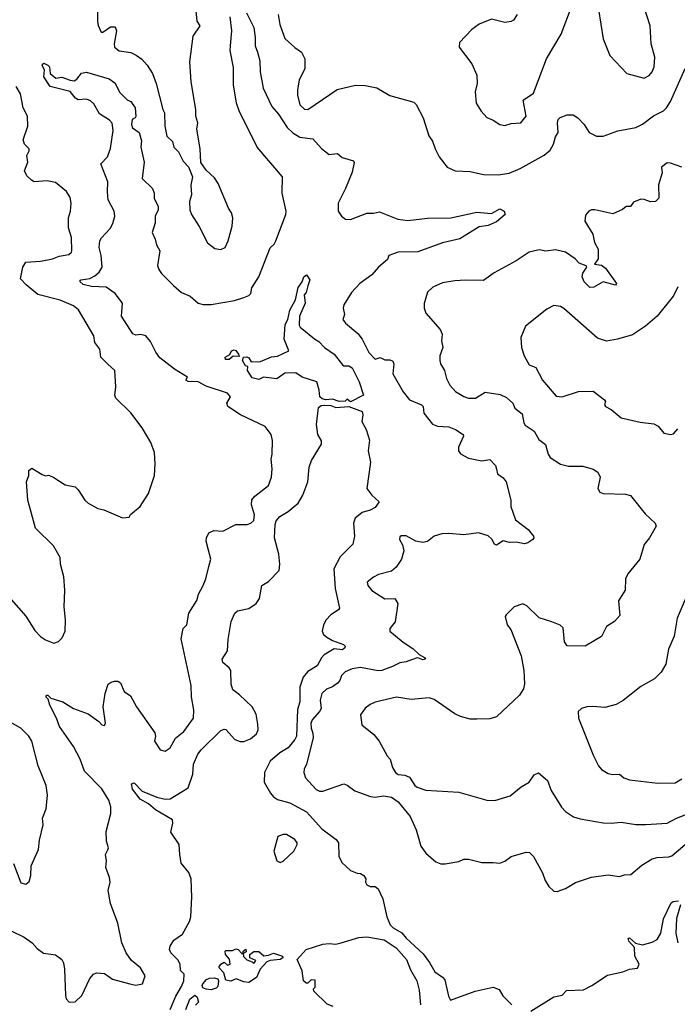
# Model space of a CAD drawing. Extents: x 1771496 to 1971148, y 471553 to 643630.
# Tile 391 of 656: x 1887467 to 1891478, y 552531 to 558533. Entities that reach past the tile are written whole.
import ezdxf

# ---------------------------------------------------------------- set-up
doc = ezdxf.new("R2010")
doc.units = 0

msp = doc.modelspace()

# ---------------------------------------------------------------- linework, layer by layer
at = {"layer": '0CON10XD'}
for points in [[(1887944.3, 558654.3), (1887942.2, 558525), (1887946.8, 558496.8), (1887965, 558457.5), (1887975, 558456.2), (1888020.3, 558489.7), (1888049.1, 558489.1), (1888057.8, 558465), (1888043.1, 558385), (1888046, 558365), (1888075, 558343.3), (1888145, 558332.5), (1888177.4, 558317.4), (1888211.7, 558291.7), (1888245, 558255.6), (1888276.7, 558205), (1888300.5, 558145), (1888339.4, 557985), (1888351.1, 557965), (1888351.8, 557885), (1888365, 557822.9), (1888400.2, 557790.2), (1888407.9, 557755), (1888436.8, 557726.8), (1888465, 557670), (1888496.6, 557636.6), (1888520.8, 557575), (1888510.9, 557525), (1888515.6, 557465), (1888502.2, 557425), (1888504.5, 557375), (1888515, 557346.2), (1888561.8, 557271.8), (1888612.5, 557172.5), (1888657.6, 557137.6), (1888695, 557132.9), (1888720, 557145), (1888739.4, 557185), (1888762.7, 557275), (1888766.7, 557325), (1888760, 557355), (1888740.6, 557385), (1888678.1, 557535), (1888655, 557570), (1888603.8, 557615), (1888571.7, 557661.7), (1888568, 557745), (1888548.1, 557865), (1888553.1, 557905), (1888541.4, 557945), (1888541.4, 557985), (1888512.9, 558155), (1888505.8, 558275.8), (1888525, 558432.5), (1888568.8, 558495), (1888550, 558525), (1888543, 558587)], [(1890997.1, 558595), (1891025.7, 558415.7), (1891065.8, 558315), (1891170, 558205), (1891275, 558177.5), (1891305, 558192), (1891325, 558216.2), (1891336.9, 558245), (1891339.5, 558305), (1891318.1, 558385), (1891312.5, 558495), (1891272.5, 558615)], [(1887415, 552978.9), (1887495, 552940.3), (1887544.4, 552905), (1887575, 552871.4), (1887612.6, 552842.6), (1887685, 552832), (1887724.3, 552804.3), (1887734.2, 552784.2), (1887740.8, 552745), (1887746.2, 552585), (1887750, 552565), (1887770, 552545), (1887805, 552546.7), (1887845.7, 552584.3), (1887895, 552687.5), (1887917.5, 552715), (1887935, 552723.3), (1887985, 552718.8), (1888034.1, 552684.1), (1888140, 552655), (1888175, 552648.8), (1888216.7, 552655), (1888232.5, 552705), (1888203.9, 552753.9), (1888148.8, 552798.8), (1888116, 552845), (1888090.8, 552905), (1888065.8, 553025), (1888021.2, 553145), (1888006.7, 553225), (1888018.8, 553275), (1888016, 553305), (1887993.3, 553365), (1887996.7, 553405), (1887990, 553445), (1888005, 553472.5), (1888010, 553485), (1887996.2, 553525), (1887995.8, 553585), (1888022.5, 553695), (1888022.5, 553735), (1888012, 553775), (1887968.6, 553845), (1887862.8, 553952.8), (1887835.5, 554025), (1887795, 554102), (1887709.6, 554225), (1887692.9, 554275), (1887651.1, 554355), (1887641.7, 554391.7), (1887627.5, 554405), (1887632.5, 554415), (1887640, 554415), (1887657.5, 554397.5), (1887731.2, 554375), (1887795, 554334), (1887885, 554302), (1887950, 554255), (1887967.5, 554235), (1887985, 554230), (1887990, 554245), (1887976, 554345), (1887989.4, 554425), (1888007.7, 554482.3), (1888024.3, 554495.7), (1888045, 554501.2), (1888065, 554501.2), (1888081.7, 554491.7), (1888105, 554437.5), (1888142.5, 554412.5), (1888180, 554345), (1888292, 554185), (1888296.2, 554165), (1888290, 554135), (1888325, 554082.5), (1888355, 554073.3), (1888385, 554093.8), (1888417, 554153), (1888468, 554195), (1888526.7, 554275), (1888529.4, 554325), (1888514.4, 554405), (1888512.5, 554475), (1888451.7, 554758.3), (1888465, 554822.5), (1888485.8, 554845), (1888498.6, 554915), (1888547.2, 554992.8), (1888558, 555032), (1888586.9, 555085), (1888602.9, 555125), (1888620.6, 555199.4), (1888633.1, 555245), (1888604.4, 555355), (1888605.8, 555375), (1888620, 555405), (1888651.2, 555418.8), (1888705.6, 555414.4), (1888785, 555456.2), (1888855, 555455.8), (1888876.4, 555463.6), (1888895, 555480), (1888900, 555515), (1888880.4, 555575), (1888883.9, 555606.1), (1888900.7, 555629.3), (1888985, 555693.3), (1889002.5, 555745), (1889006.7, 555795), (1889000, 555855), (1889007.5, 555885), (1889008.8, 555968.8), (1889001.2, 556005), (1888965, 556053.8), (1888813.6, 556123.6), (1888737.5, 556175), (1888730, 556195), (1888752.9, 556235), (1888735, 556256.9), (1888605, 556299.7), (1888555, 556324.6), (1888495, 556328), (1888480, 556335), (1888490, 556355), (1888412, 556402), (1888321.9, 556471.9), (1888296.7, 556506.7), (1888265, 556570.6), (1888237.1, 556605), (1888205, 556614.5), (1888175, 556609.5), (1888158.4, 556618.4), (1888088.1, 556725), (1888094.7, 556805), (1888050.4, 556865), (1887995, 556902.5), (1887905, 556906.1), (1887855, 556918.9), (1887836.7, 556935), (1887836, 556945), (1887842.2, 556947.8), (1887895, 556955.8), (1887925, 556971.8), (1887952.9, 556995), (1887969.7, 557025), (1887964.4, 557095.6), (1887953.1, 557145), (1887956.6, 557185), (1887966.6, 557203.4), (1888019.5, 557260.5), (1888035, 557290), (1888047.8, 557335), (1888043.5, 557365), (1888007.2, 557435), (1888003.1, 557483.1), (1888005.5, 557545.5), (1887962.5, 557655), (1888003.8, 557696.2), (1888022.2, 557747.8), (1888037.1, 557857.1), (1888032.2, 557902.2), (1888015, 557920.4), (1887955, 557959.6), (1887919.2, 558019.2), (1887898.5, 558038.5), (1887875, 558047.6), (1887825, 558044.4), (1887807.8, 558055), (1887775, 558094.7), (1887652.9, 558125), (1887615, 558184.4), (1887617.8, 558225), (1887604.7, 558255.3), (1887615, 558267.1), (1887640, 558255), (1887648.8, 558245), (1887654.3, 558205), (1887687, 558177), (1887725, 558183.3), (1887775, 558163.8), (1887799.3, 558160.7), (1887815, 558170), (1887845, 558207.5), (1887875, 558213.3), (1888013.4, 558173.4), (1888048.3, 558148.3), (1888078.6, 558088.6), (1888123.3, 558045), (1888145, 558034), (1888171.9, 557995), (1888176.2, 557943.8), (1888172, 557935), (1888153.8, 557925), (1888148.7, 557895), (1888154.8, 557874.8), (1888195.9, 557845.9), (1888211.1, 557795), (1888205.6, 557755), (1888226.7, 557665), (1888214.4, 557564.4), (1888278, 557505), (1888287.5, 557475), (1888288, 557445), (1888311.5, 557395), (1888311.5, 557375), (1888294.6, 557335), (1888294.5, 557295), (1888274.5, 557235), (1888294.4, 557195), (1888301.4, 557161.4), (1888322, 557125), (1888308.1, 557035), (1888315, 557010), (1888331.9, 556985), (1888405, 556912), (1888455, 556870.8), (1888507.6, 556847.6), (1888556.7, 556805), (1888587.2, 556797.2), (1888635, 556796.4), (1888777.7, 556822.3), (1888835, 556838.9), (1888865, 556852.5), (1888876, 556864), (1888882.2, 556897.8), (1888926.2, 556965), (1888995, 557142.5), (1889018.8, 557165), (1889028.8, 557185), (1889090, 557345), (1889092.9, 557365), (1889067.5, 557475), (1889070, 557575), (1888915.9, 557755), (1888805, 557976.9), (1888789.7, 558025), (1888771.3, 558135), (1888770.8, 558240.8), (1888750.6, 558345), (1888753.1, 558373.1), (1888761.7, 558465), (1888750.4, 558550.4)], [(1888849.6, 558575), (1888895.4, 558485), (1888903.8, 558425), (1888903.4, 558373.4), (1888916.9, 558335), (1888931.8, 558281.8), (1888934.7, 558215), (1888952.8, 558115), (1889004.8, 558004.8), (1889045, 557956.4), (1889098.8, 557875), (1889132.7, 557842.7), (1889175, 557816.9), (1889255, 557806.4), (1889307.7, 557747.7), (1889355, 557711.9), (1889405, 557716.7), (1889433.4, 557693.4), (1889503.3, 557673.3), (1889507, 557663), (1889495.5, 557604.5), (1889454.7, 557505), (1889408.8, 557415), (1889409.7, 557365), (1889429.7, 557335), (1889455, 557316.6), (1889485, 557315.3), (1889585, 557354.7), (1889625, 557353.8), (1889660.9, 557360.9), (1889772.5, 557317.5)], [(1889043.5, 558565), (1889054.6, 558504.6), (1889085, 558417.5), (1889145, 558363.3), (1889185.9, 558335.9), (1889206.2, 558295), (1889206.1, 558236.1), (1889172.5, 558165), (1889161.4, 558105), (1889162.3, 558072.3), (1889176.7, 558015), (1889205, 557986.7), (1889225, 557986), (1889403.1, 558106.9)], [(1890500, 558565), (1890479.3, 558530.7), (1890465, 558522.5), (1890425, 558516), (1890345, 558535.8), (1890270, 558505), (1890225, 558473.3), (1890150, 558395), (1890147.5, 558365), (1890223.8, 558265), (1890255.8, 558195), (1890257.1, 558145), (1890244.2, 558094.2), (1890250, 558025), (1890281.2, 557975), (1890315, 557936.7), (1890355, 557920), (1890395, 557894), (1890425, 557888.8), (1890465, 557900), (1890523.9, 557903.9), (1890556.4, 557945), (1890537, 558043), (1890600, 558085), (1890680.6, 558295), (1890768.6, 558445), (1890825.6, 558594.4)], [(1889403.1, 558106.9), (1889515, 558134), (1889575, 558132.9), (1889645, 558117.1), (1889725, 558070.8), (1889870.7, 558030.7), (1889885.7, 558015.7), (1889927.1, 557935), (1889962, 557825), (1889985, 557792.5), (1890000, 557745), (1890025, 557696.7), (1890075, 557633.8), (1890122.7, 557612.7), (1890215, 557608.6), (1890295, 557590), (1890385, 557588.2), (1890452, 557598), (1890518.8, 557625), (1890665, 557706.5), (1890701.5, 557738.5), (1890721.8, 557775), (1890735, 557820), (1890751.4, 557845), (1890747.9, 557905), (1890751.5, 557925), (1890764.1, 557935.9), (1890805, 557953.9), (1890842.1, 557952.1), (1890870, 557935), (1890910, 557895), (1890940, 557845), (1890985, 557823.5), (1891025, 557823.8), (1891115, 557854.6), (1891223.7, 557876.3), (1891265, 557896.9), (1891332.4, 557947.6), (1891392.7, 557977.3), (1891411.1, 557995), (1891435.5, 558035), (1891525.5, 558235)], [(1887415, 554998.8), (1887505, 554896.2), (1887559.7, 554809.7), (1887595, 554773.3), (1887625, 554752.5), (1887675, 554732.5), (1887705, 554742.5), (1887727.5, 554765), (1887743.8, 554805), (1887747.5, 554875), (1887739.2, 554955), (1887742.5, 555055), (1887737.3, 555137.3), (1887716.2, 555215), (1887714, 555254), (1887673.8, 555325), (1887564.4, 555434.4), (1887527.3, 555567.3), (1887516.4, 555603.6), (1887508.8, 555715), (1887522.5, 555755), (1887524, 555786), (1887541.2, 555798.8), (1887605, 555760), (1887625, 555753.3), (1887645, 555757.5), (1887675, 555742.5), (1887745, 555696.7), (1887805, 555686.2), (1887825, 555666.2), (1887865, 555603.3), (1887885, 555586.7), (1887945, 555553.3), (1887980, 555545), (1888095, 555497.5), (1888135, 555500), (1888143.6, 555516.4), (1888202.5, 555565), (1888253.3, 555645), (1888288.8, 555755), (1888294, 555825), (1888290, 555895), (1888266.4, 555956.4), (1888214.5, 556044.5), (1888145, 556136), (1888054.3, 556225), (1888048.6, 556245), (1888054.2, 556295), (1888047.5, 556395), (1888005, 556434.2), (1887963.3, 556475), (1887955.8, 556525), (1887925.8, 556565), (1887919.2, 556605), (1887825.8, 556765), (1887795, 556788.1), (1887715, 556824.3), (1887578.6, 556858.6), (1887506.6, 556916.6), (1887472.6, 556952.6), (1887486.2, 557025), (1887505, 557054), (1887595, 557061.1), (1887666.7, 557075), (1887708.9, 557091.1), (1887767.8, 557102.2), (1887783.3, 557115), (1887786, 557125), (1887784.2, 557205), (1887764.2, 557265), (1887765.9, 557325.9), (1887777.5, 557365), (1887782, 557415), (1887775, 557450), (1887753.8, 557485), (1887685, 557540.8), (1887635, 557551.4), (1887555, 557544.6), (1887538.6, 557555), (1887510.8, 557580.8), (1887497.6, 557612.4), (1887517.5, 557665), (1887511.2, 557705), (1887526.2, 557733.8), (1887525.5, 557745.5), (1887497.5, 557775), (1887489.7, 557799.7), (1887516.5, 557885), (1887514.4, 557944.4), (1887488, 557995), (1887471.7, 558081.7), (1887446.7, 558125)], [(1891505, 557634.3), (1891435, 557658.6), (1891415, 557660), (1891382, 557635), (1891385, 557600), (1891362.7, 557527.3), (1891364.2, 557445), (1891345.5, 557424.5), (1891315, 557422.5), (1891275, 557438), (1891255, 557438.8), (1891209.5, 557420.5), (1891192.5, 557395), (1891165, 557394), (1891144.2, 557375.8), (1891085, 557350), (1890973.9, 557373.9), (1890955, 557373.8), (1890937.5, 557365), (1890918.3, 557341.7), (1890913.3, 557305), (1890962, 557225), (1890972.7, 557175), (1890994.4, 557135), (1890994.2, 557075), (1890973, 557043), (1891015, 557036.5), (1891039.1, 557019.1), (1891106.7, 556925), (1891100, 556915), (1891025, 556935.8), (1890967.9, 556902.1), (1890945, 556900.8), (1890910.5, 556935), (1890897.8, 556965), (1890901.1, 556988.9), (1890926.2, 557025), (1890921.7, 557031.7), (1890878.5, 557048.5), (1890854.2, 557075), (1890795, 557115.6), (1890735, 557130.8), (1890675, 557122.5), (1890635, 557129.4), (1890575, 557115.7), (1890495, 557062.5), (1890360.3, 556989.7), (1890295, 556942.9), (1890185.5, 556945.5), (1890120.5, 556940.5), (1890045, 556930), (1889987, 556903), (1889955, 556872.5), (1889933.6, 556803.6), (1889933.3, 556775), (1889943.3, 556745), (1890032, 556645), (1890043.6, 556616.4), (1890039.2, 556575), (1890047.5, 556535), (1890030, 556485), (1890030, 556455), (1890034, 556435), (1890057.5, 556395), (1890070, 556345), (1890090.8, 556305), (1890125, 556265.8), (1890175, 556235.7), (1890205, 556225.7), (1890246.2, 556225), (1890305, 556262.2), (1890397.8, 556247.8), (1890435, 556229.5), (1890474.2, 556195), (1890486, 556165), (1890530.9, 556130.9), (1890542.2, 556075), (1890550.4, 556060.4), (1890604, 556025), (1890633.6, 555973.6), (1890674.5, 555944.5), (1890690, 555885), (1890701.2, 555865), (1890765, 555824.2), (1890815, 555811.1), (1890855, 555810.6), (1890901.2, 555811.2), (1890963.9, 555793.9), (1890992.5, 555775), (1891006.2, 555745), (1890992, 555675), (1891005, 555653.8), (1891025, 555644), (1891161.7, 555641.7), (1891192.3, 555632.3), (1891281.7, 555521.7), (1891343.3, 555465), (1891348.8, 555445), (1891308, 555375), (1891275.7, 555334.3), (1891249.2, 555245), (1891176.2, 555155), (1891161.2, 555125), (1891160, 555055), (1891118.8, 554991.2), (1891127.9, 554902.1), (1891095, 554864.4), (1891046.6, 554833.4), (1891015, 554772.5), (1890915.5, 554714.5), (1890805.8, 554715.8), (1890789.7, 554739.7), (1890780.6, 554825), (1890762.8, 554842.8), (1890712.5, 554862.5), (1890635, 554887.1), (1890559.1, 554959.1), (1890535, 554972), (1890483.3, 554955), (1890433.3, 554905), (1890428.8, 554895), (1890440.8, 554845), (1890462, 554815), (1890526, 554655), (1890541.4, 554565), (1890545.6, 554485), (1890538.9, 554455), (1890515.3, 554414.7), (1890375, 554282.5), (1890335, 554270.8), (1890255, 554268.8), (1890215, 554270), (1890155, 554286.2), (1890121.7, 554301.7), (1889995, 554389.4), (1889965, 554399.4), (1889855, 554388.6), (1889765, 554403.5), (1889635, 554373.1), (1889605, 554358.6), (1889574.5, 554335.5), (1889546.2, 554295), (1889553.9, 554233.9), (1889626.6, 554176.6), (1889660, 554135), (1889707.5, 554045), (1889727.5, 554025), (1889741.2, 553975), (1889760, 553945), (1889775, 553931.2), (1889815, 553927.5), (1889845, 553915.8), (1889876.9, 553865), (1889890.8, 553855), (1889945, 553835.5), (1890144.5, 553824.5), (1890315, 553775.7), (1890365, 553772.9), (1890457.8, 553802.2), (1890525, 553856), (1890573.3, 553885), (1890605, 553930), (1890631.7, 553941.7), (1890686.2, 553895), (1890708, 553835), (1890772.1, 553732.1), (1890795, 553706.2), (1890844.3, 553674.3), (1890885, 553660.8), (1891025, 553636.7), (1891075, 553634.4), (1891135, 553641.1), (1891225, 553628.1), (1891285, 553626.9), (1891415, 553634.5), (1891473.3, 553666.7), (1891595, 553713.3)], [(1889772.5, 557317.5), (1889835, 557308.5), (1889955, 557323.5), (1890095.5, 557324.5), (1890255, 557360.6), (1890345, 557352.5), (1890395, 557379.5), (1890420.8, 557365), (1890427.5, 557345), (1890375, 557300), (1890325, 557278), (1890269.7, 557270.3), (1890151.9, 557198.1), (1890045, 557172.9), (1889895, 557117.9), (1889775, 557116.9), (1889717.5, 557095), (1889709.3, 557070.7), (1889654.5, 557025.5), (1889615, 556977.5), (1889540.8, 556925), (1889490.6, 556869.4), (1889444.5, 556795), (1889440.9, 556775), (1889447.1, 556735), (1889438.6, 556705), (1889455, 556682.9), (1889530, 556620), (1889555.5, 556585), (1889595.8, 556505), (1889635, 556464), (1889665, 556474), (1889695, 556458.8), (1889725, 556460.4), (1889742.1, 556452.1), (1889748.5, 556435), (1889742.5, 556375), (1889805.5, 556265), (1889844.4, 556215), (1889918.6, 556185), (1889926.9, 556175), (1889931.9, 556135), (1889985, 556068), (1890015, 556055.8), (1890085, 556050.8), (1890125.4, 556035.4), (1890171.2, 556005), (1890173.8, 555995), (1890142.3, 555927.7), (1890143.3, 555905), (1890155, 555886.7), (1890205, 555860.8), (1890285, 555844.2), (1890335, 555852.5), (1890368.8, 555815), (1890375.9, 555794.1), (1890381.2, 555765), (1890415, 555740), (1890433.3, 555715), (1890461.4, 555605), (1890462.2, 555565), (1890490, 555485), (1890568.8, 555425), (1890600, 555385), (1890603.3, 555375), (1890597.5, 555365), (1890565, 555343.3), (1890545, 555338.8), (1890495, 555349.2), (1890455, 555345.6), (1890415, 555355.6), (1890375, 555330.8), (1890362, 555335), (1890345.5, 555365.5), (1890325, 555387.5), (1890265, 555406), (1890175, 555393.3), (1890085, 555401.2), (1890041.1, 555398.9), (1889995.5, 555384.5), (1889955, 555352.2), (1889925, 555345.6), (1889883.4, 555353.4), (1889825, 555386), (1889793.9, 555386.1), (1889785, 555380), (1889783.3, 555365), (1889801.7, 555331.7), (1889810, 555295), (1889796, 555245), (1889764.1, 555195.9), (1889735, 555172), (1889655, 555151.2), (1889625.8, 555134.2), (1889586.2, 555105), (1889590, 555085), (1889615, 555054), (1889693.1, 555003.1), (1889755, 555004), (1889772.5, 554975), (1889757.6, 554862.4), (1889725, 554822.5), (1889723.8, 554805), (1889805, 554738), (1889865, 554699.2), (1889902.7, 554662.7), (1889936.7, 554645), (1889942.5, 554635), (1889925, 554630.8), (1889895, 554643.8), (1889885, 554642), (1889825, 554618.9), (1889785, 554612.9), (1889740.7, 554589.3), (1889675, 554565.5), (1889654, 554564), (1889545, 554583.5), (1889495, 554576.5), (1889452.4, 554557.6), (1889429.4, 554535), (1889418.9, 554505), (1889405, 554488.6), (1889375, 554466.5), (1889337.5, 554452.5), (1889310.6, 554425), (1889299.6, 554385), (1889305.3, 554334.7), (1889295.5, 554315), (1889250.9, 554265), (1889242.8, 554242.8), (1889245.7, 554214.3), (1889255.5, 554184.5), (1889257.1, 554155), (1889215.8, 553994.2), (1889201.2, 553965), (1889200, 553945), (1889211.2, 553911.2), (1889275, 553840.8), (1889295, 553830), (1889315, 553830.6), (1889445, 553874.5), (1889465, 553867.8), (1889512.1, 553832.1), (1889607.4, 553797.4), (1889635, 553793.6), (1889685, 553801.8), (1889735, 553793.5), (1889775.3, 553765.3), (1889848.5, 553675), (1889884.2, 553595), (1889914, 553495), (1889945, 553452), (1890005, 553398.8), (1890035, 553388), (1890062.3, 553387.7), (1890145, 553402), (1890175, 553416), (1890205, 553416.2), (1890285, 553396.2), (1890354.1, 553395.9), (1890395, 553392), (1890425, 553404), (1890465, 553432), (1890555, 553458.1), (1890576.7, 553456.7), (1890601.3, 553431.3), (1890655, 553332.5), (1890671.2, 553285), (1890695, 553250), (1890725, 553220), (1890745, 553218.8), (1890795, 553238), (1890857, 553273), (1890955, 553305.8), (1891055, 553320.8), (1891125, 553310), (1891155, 553320.8), (1891195, 553322.5), (1891260.9, 553379.1), (1891325, 553417.9), (1891355, 553426.8), (1891425, 553430), (1891445, 553436.9), (1891525.3, 553504.7)], [(1889485, 556203.3), (1889465, 556220), (1889451.7, 556208.3), (1889415, 556206.2), (1889375, 556220), (1889335, 556215.5), (1889311.1, 556221.1), (1889296.9, 556235), (1889294.3, 556275), (1889278.8, 556325), (1889189.2, 556355), (1889151.3, 556381.3), (1889085, 556378.5), (1889035, 556343.1), (1888955, 556354.2), (1888925, 556339.4), (1888885, 556350), (1888857.5, 556395), (1888858.3, 556418.3), (1888845, 556422.5), (1888826.2, 556455), (1888832.5, 556475), (1888852.1, 556477.9), (1888865, 556471.2), (1888878.3, 556448.3), (1888935, 556449.2), (1889002.1, 556477.9), (1889038.7, 556481.3), (1889108, 556515), (1889079.4, 556585), (1889086.2, 556675), (1889102.5, 556705), (1889115, 556762.5), (1889150, 556825), (1889165, 556900), (1889190, 556935), (1889200, 556965), (1889217, 556977), (1889237, 556947), (1889225, 556910), (1889215, 556870), (1889202.5, 556855), (1889207.5, 556805), (1889174, 556725), (1889171.1, 556671.1), (1889178.6, 556658.6), (1889265, 556586.7), (1889291.7, 556571.7), (1889326.7, 556535), (1889385, 556494), (1889435, 556430), (1889445, 556424), (1889475, 556423.8), (1889495, 556411.2), (1889537.9, 556325), (1889563.8, 556245), (1889485, 556203.3)], [(1891480, 556905), (1891455, 556848.8), (1891353.8, 556726.2), (1891284.2, 556665), (1891205, 556611.1), (1891112.5, 556585), (1891045, 556572.5), (1890991.7, 556591.7), (1890785, 556772), (1890765, 556783.8), (1890725, 556790), (1890681.2, 556768.8), (1890551.2, 556665), (1890523.8, 556595), (1890528, 556535), (1890543.8, 556485), (1890575, 556430), (1890615, 556412.5), (1890655, 556336.7), (1890738.7, 556238.7), (1890775, 556234.5), (1890875, 556265.8), (1890965, 556268.8), (1891033.3, 556215), (1891040, 556205), (1891032.5, 556185), (1891040, 556175), (1891075, 556157.5), (1891135, 556105.8), (1891250.7, 556080.7), (1891335, 556070), (1891360, 556055), (1891395, 556013.3), (1891435, 556004.3), (1891455, 556008), (1891481.3, 556038.7)], [(1888745, 556462.5), (1888722.5, 556462.5), (1888720, 556475), (1888748.3, 556491.7), (1888760, 556515), (1888775, 556520.8), (1888785, 556517.5), (1888802.5, 556495), (1888805, 556480), (1888768.3, 556481.7), (1888745, 556462.5)], [(1888385, 552498.5), (1888420, 552580), (1888455, 552640), (1888467.9, 552675), (1888470.9, 552715), (1888447.5, 552737.5), (1888445.4, 552775.4), (1888431.7, 552801.7), (1888390, 552845), (1888381.1, 552865), (1888384.3, 552885), (1888407.6, 552922.4), (1888460.7, 552959.3), (1888502.5, 553035), (1888511.1, 553065), (1888518.1, 553185), (1888514.1, 553295), (1888498.9, 553335), (1888451.5, 553391.5), (1888444.7, 553445.3), (1888439.6, 553505), (1888390, 553580), (1888400.4, 553635), (1888398.5, 553655), (1888295, 553716.4), (1888252.2, 553752.2), (1888202.5, 553782.5), (1888155, 553842.5), (1888150, 553875), (1888165, 553882), (1888215, 553830), (1888304.4, 553794.4), (1888355, 553782.1), (1888385.6, 553784.4), (1888495, 553851.4), (1888523.1, 553935), (1888527.5, 553995), (1888554.5, 554055), (1888575, 554082.2), (1888695, 554200), (1888715, 554208.8), (1888725, 554206.2), (1888780, 554145), (1888812.9, 554132.9), (1888835, 554132.8), (1888875, 554148.9), (1888910.5, 554179.5), (1888922.4, 554205), (1888920.5, 554239.5), (1888909, 554299), (1888885, 554345.3), (1888808.5, 554418.5), (1888767.9, 554447.9), (1888757.3, 554482.7), (1888755.5, 554565), (1888745, 554582.9), (1888705.7, 554615), (1888702.9, 554635), (1888735.5, 554685), (1888739.2, 554755), (1888757.5, 554865), (1888778.6, 554915), (1888795, 554930), (1888865, 554944.5), (1888909.4, 554975), (1888930, 555005), (1888945, 555084), (1888985, 555107.5), (1889049.1, 555175), (1889054.3, 555215), (1889047.2, 555275), (1889020.5, 555375), (1889025.8, 555455), (1889032.4, 555477.6), (1889054.5, 555505), (1889105.2, 555534.8), (1889165, 555585.3), (1889194.3, 555635), (1889224.1, 555715), (1889233.6, 555805), (1889246.7, 555845), (1889308.3, 555945), (1889307.1, 555965), (1889286.1, 556005), (1889276.7, 556065), (1889290.1, 556169.9), (1889305, 556181.2), (1889325, 556184.1), (1889365, 556181.5), (1889395, 556170), (1889475, 556174.5), (1889555.4, 556145.4), (1889560, 556125), (1889553, 556083), (1889580, 556035), (1889599.7, 555969.7), (1889593.1, 555905), (1889606.7, 555835), (1889584.2, 555675), (1889614.3, 555634.3), (1889660, 555595), (1889635, 555558.8), (1889605, 555542.5), (1889555, 555529.2), (1889512.2, 555495), (1889503.1, 555465), (1889508.6, 555385), (1889498, 555335), (1889421.3, 555258.7), (1889382.2, 555185), (1889391.2, 555065), (1889416.9, 554945), (1889410.8, 554935), (1889365, 554905.5), (1889336.1, 554875), (1889320.9, 554845), (1889312.7, 554805), (1889320.6, 554785), (1889339.5, 554769.5), (1889375, 554748), (1889442.5, 554725), (1889453.1, 554715), (1889450.5, 554705), (1889435, 554692.5), (1889385, 554697.7), (1889325, 554660.5), (1889307.4, 554642.6), (1889280.9, 554595), (1889225, 554559.6), (1889196.9, 554525), (1889175.7, 554465), (1889176, 554375), (1889162.4, 554327.6), (1889154.8, 554165), (1889145.4, 554144.6), (1889105.1, 554094.9), (1889053.9, 554065), (1888995, 554012.5), (1888959.4, 553945), (1888959, 553885), (1888997.5, 553817.5), (1889015, 553795.5), (1889039.2, 553779.2), (1889115, 553758.5), (1889215.6, 553705), (1889310.3, 553600.3), (1889398, 553535), (1889410.8, 553515), (1889414.3, 553435), (1889432, 553395), (1889485, 553346.7), (1889525, 553330), (1889545, 553328.8), (1889565, 553316.7), (1889578.8, 553295), (1889576.7, 553275), (1889585, 553260), (1889605, 553250), (1889635, 553248.8), (1889653.3, 553235), (1889682, 553175), (1889705.6, 553065), (1889726.1, 553015), (1889745, 552996.5), (1889797.2, 552967.2), (1889824.2, 552935), (1889928.7, 552838.7), (1889965.8, 552785.8), (1889999.5, 552729.5), (1890046.3, 552696.3), (1890059.7, 552679.7), (1890081.4, 552581.4), (1890095, 552556.2), (1890245, 552612), (1890355, 552635.8), (1890391.7, 552621.7), (1890413.6, 552583.6), (1890467.9, 552527.9)], [(1891562.5, 555085), (1891477.5, 554885), (1891458.8, 554775), (1891423.8, 554695), (1891408, 554605), (1891380, 554555), (1891338.8, 554515), (1891255, 554468), (1891146.9, 554383.1), (1891105, 554358.9), (1891035, 554341.1), (1890962.7, 554347.3), (1890925, 554344), (1890892.5, 554335), (1890873.9, 554316.1), (1890874, 554275), (1890965.7, 554045), (1890997.5, 553985), (1891015, 553962), (1891055, 553937.5), (1891085, 553931.1), (1891125, 553934), (1891150.7, 553910.7), (1891185, 553899.4), (1891358.3, 553878.3), (1891465, 553880.6), (1891504.6, 553905.4)], [(1887429.5, 553389.5), (1887475, 553272.5), (1887505, 553262.5), (1887525, 553280), (1887536.4, 553316.4), (1887536.7, 553375), (1887582.5, 553475), (1887588, 553532), (1887610, 553625), (1887606.7, 553665), (1887628.3, 553721.7), (1887637.5, 553805), (1887628, 553865), (1887580.8, 553985), (1887542.5, 554135), (1887524.2, 554165), (1887475.4, 554215.4), (1887390.2, 554260.2)], [(1889055, 553396.2), (1889075, 553403.3), (1889139.2, 553465), (1889158.8, 553505), (1889158.8, 553515), (1889145, 553536.2), (1889095, 553566.2), (1889073.9, 553566.1), (1889042.5, 553555), (1889016.7, 553465), (1889035, 553406.7), (1889055, 553396.2)], [(1890585, 552489.2), (1890724.3, 552575.7), (1890775, 552586.7), (1890801.2, 552615), (1890905, 552620), (1890955.4, 552645), (1891052.1, 552707.9), (1891145, 552728.5), (1891185, 552745.8), (1891235, 552752.1), (1891244.5, 552775), (1891217.8, 552825), (1891217, 552877), (1891181.2, 552915), (1891178.3, 552931.7), (1891186.1, 552936.1), (1891223, 552903), (1891265, 552893.8), (1891325, 552910), (1891355, 552927.1), (1891376.2, 552965), (1891393.1, 553053.1), (1891440.6, 553149.4), (1891451.8, 553158.2), (1891485, 553160.9)], [(1891497.4, 553137.4), (1891471.8, 553055), (1891468.7, 552965), (1891481.2, 552905)], [(1889378.3, 552518.3), (1889341.7, 552531.7), (1889261.7, 552611.7), (1889260, 552625), (1889270, 552635), (1889268.3, 552678.3), (1889245, 552680), (1889225, 552660), (1889215, 552660), (1889197.5, 552675), (1889190, 552735), (1889160, 552805), (1889215, 552865.7), (1889315, 552896.9), (1889355, 552902.5), (1889395, 552898), (1889427.5, 552905), (1889535, 552938.2), (1889585, 552942.9), (1889690, 552925), (1889763.8, 552875), (1889825.8, 552805), (1889851.2, 552741.2), (1889890, 552675), (1889903.6, 552616.4), (1889912.3, 552527.7)], [(1888865, 552664), (1888835, 552668), (1888787.3, 552687.3), (1888755, 552671.2), (1888725, 552677.5), (1888712.4, 552722.4), (1888681.2, 552755), (1888695, 552776.7), (1888715, 552787.5), (1888735, 552770), (1888750, 552775), (1888747, 552807), (1888722.5, 552835), (1888720, 552855), (1888725, 552860), (1888765, 552860), (1888785, 552870), (1888800, 552865), (1888821.7, 552841.7), (1888830, 552840), (1888830, 552855), (1888847, 552867), (1888848.3, 552851.7), (1888830, 552840), (1888831.7, 552821.7), (1888851.7, 552801.7), (1888885, 552790), (1888895, 552780), (1888908.3, 552798.3), (1888870, 552815), (1888870, 552835), (1888895, 552852.5), (1888925, 552852.5), (1888956.4, 552826.4), (1888985, 552830), (1889015, 552842.5), (1889070, 552825), (1889072.5, 552815), (1889055.7, 552804.3), (1888995, 552798), (1888975, 552790), (1888934.1, 552745.9), (1888912.5, 552695), (1888865, 552664)], [(1888635, 552620), (1888605, 552622.5), (1888585, 552632.5), (1888580, 552645), (1888583.3, 552655), (1888606.9, 552683.1), (1888625, 552691.4), (1888655, 552692.9), (1888675.7, 552685.7), (1888680.8, 552675), (1888675, 552640), (1888665, 552630), (1888635, 552620)], [(1888480, 552500), (1888505, 552563.3), (1888535, 552586.7), (1888550, 552575), (1888557.5, 552545), (1888540, 552525)]]:
    msp.add_lwpolyline(points, dxfattribs=at)

doc.saveas('drawing.dxf')
